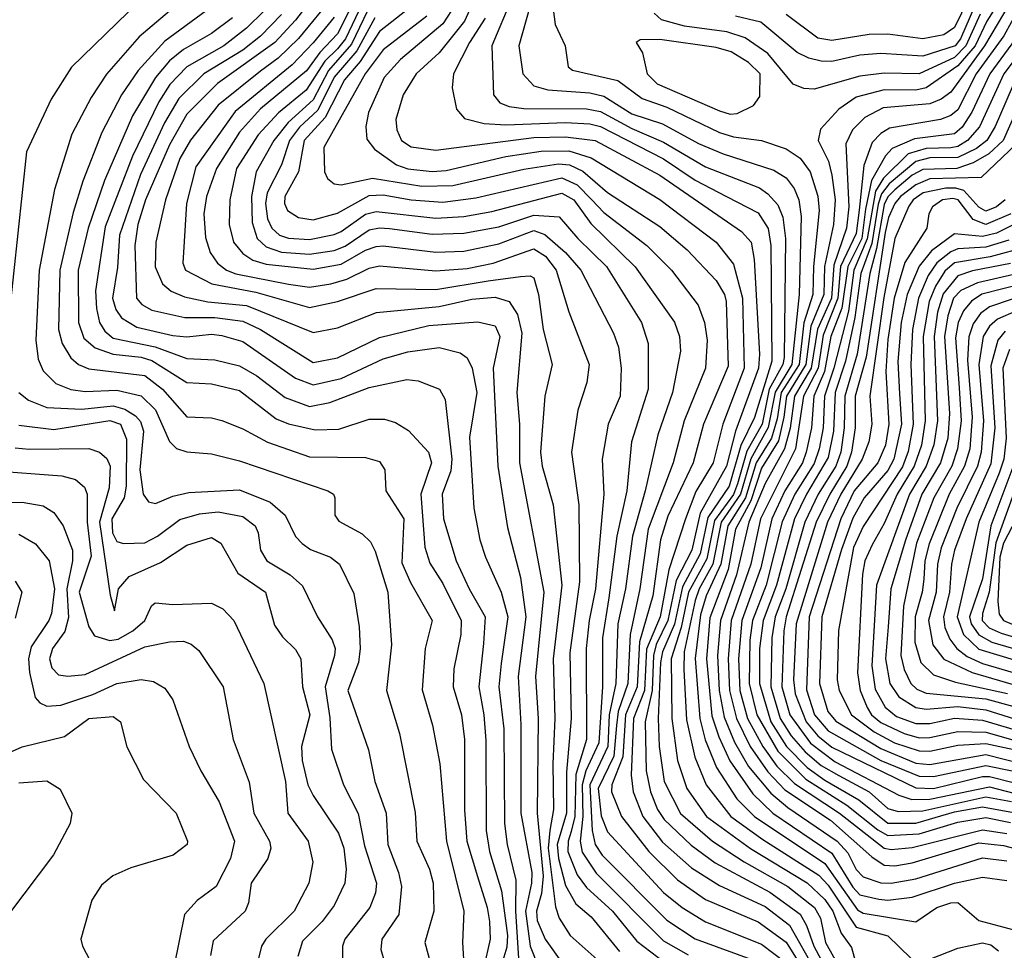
# Model space of a CAD drawing. Extents: x 501367 to 657802, y 482273 to 547541.
# Tile 308 of 656: x 588228 to 591038, y 506953 to 509610. Entities that reach past the tile are written whole.
import ezdxf

# ---------------------------------------------------------------- set-up
doc = ezdxf.new("R2010")
doc.units = 0

msp = doc.modelspace()

# ---------------------------------------------------------------- linework, layer by layer
at = {"layer": '0CON20XD'}
for points in [[(589727.8, 509802.2), (589652.6, 509535), (589664.1, 509455), (589695, 509420.4), (589735, 509409.5), (589855, 509401.1), (589895, 509391.8), (589975, 509340.7), (590062.1, 509312.1), (590165, 509256.3), (590235, 509226.3), (590379.9, 509179.9), (590415, 509158.2), (590437.8, 509127.8), (590451.5, 509095), (590457.6, 509047.6), (590451.8, 508825), (590431.1, 508625), (590383.2, 508546.8), (590364.1, 508445.9), (590314.3, 508355.7), (590284.6, 508255), (590229.7, 508175), (590205.7, 508055), (590166.6, 507985), (590155, 507951.2), (590124.1, 507805), (590123, 507755), (590130.9, 507610.9), (590154, 507504), (590186.7, 507425), (590256.9, 507335), (590348.9, 507268.9), (590507.9, 507167.9), (590535, 507139.3), (590615, 507019.1), (590705, 506994.5), (590770.5, 506930.5)], [(591146, 509764), (591036, 509564), (590957.5, 509455), (590905, 509352.8), (590885, 509335.8), (590855.1, 509324.9), (590710.1, 509299.9), (590685, 509285.2), (590660.6, 509259.4), (590636.8, 509193.2), (590623.7, 509066.3), (590615, 508999.2), (590570.4, 508905), (590562.7, 508815), (590520.9, 508709.1), (590506.1, 508615), (590464.3, 508535), (590441.4, 508385), (590341.7, 508185), (590314.3, 508055), (590258.5, 507895), (590249.5, 507785), (590252.9, 507695), (590272.9, 507615), (590311.9, 507535), (590362.3, 507462.3), (590411, 507411), (590541.5, 507325), (590659.5, 507219.5), (590695, 507195.9), (590725, 507194.1), (590775, 507202.7), (590965, 507259.4), (591035, 507252.7), (591075, 507241.9)], [(589104.4, 509725), (589015, 509608), (588956.3, 509545), (588792.6, 509427.4), (588705, 509339.6), (588655, 509252.3), (588587.2, 509095), (588565.4, 509025), (588556.5, 508965), (588561.4, 508815), (588576.5, 508796.5), (588605, 508780.3), (588699.4, 508759.4), (588785, 508759.4), (588865, 508749.3), (588914.9, 508724.9), (589065, 508631), (589135, 508644), (589255, 508702.5), (589395, 508736.8), (589535, 508746.7), (589585, 508735.9), (589597.8, 508705), (589578.6, 508615), (589592.2, 508335), (589619.6, 508159.6), (589657.1, 508017.1), (589671.8, 507905), (589650.1, 507735), (589657.8, 507597.8), (589658, 507345), (589688.9, 507175), (589688.2, 507145), (589671, 507065), (589684.9, 506964.9), (589707.9, 506905)], [(588602, 509695), (588375.6, 509474.4), (588317.4, 509382.6), (588247.4, 509232.6)], [(591043.4, 509695), (590987.8, 509605), (590954, 509535), (590905, 509477.5), (590815, 509414.7), (590785, 509408.6), (590695, 509409.2), (590615, 509388.5), (590565.6, 509354.4), (590512.6, 509297.4), (590506.7, 509265), (590535.5, 509205.5), (590545.7, 509165.7), (590554.5, 509095), (590550.3, 509025), (590524.9, 508905), (590522.1, 508825), (590485.1, 508734.9), (590471.6, 508625), (590416.3, 508535), (590408.8, 508475), (590393, 508407), (590345, 508329), (590314.1, 508235.9), (590270.6, 508155), (590249.4, 508040.6), (590197.6, 507902.4), (590187.9, 507785), (590202.8, 507622.8), (590222.5, 507562.5), (590254.2, 507494.2), (590320.1, 507400.1), (590377.1, 507345), (590545, 507230.7), (590605, 507133), (590625, 507111.2), (590679.1, 507099.1), (590705, 507096.3), (590775, 507104.6), (590895, 507145.1), (590975, 507161.5), (591045, 507152.5)], [(588692.1, 509665), (588569.2, 509560.7), (588475.7, 509454.3), (588432.2, 509387.8), (588377, 509283)], [(589125, 509680.3), (589023.6, 509556.4), (588965, 509500.1), (588915, 509462.4), (588794.7, 509365.3), (588715, 509266.1), (588685, 509213.6), (588643.9, 509095), (588616.8, 508975), (588614.3, 508904.3), (588635.8, 508855.8), (588660.4, 508835), (588698.3, 508818.3), (588764.3, 508804.3), (588875, 508793.5), (589065, 508716.3), (589135, 508729.8), (589246.1, 508773.9), (589425, 508790.6), (589518.4, 508811.6), (589585, 508817.2), (589625, 508805.2), (589648.5, 508768.5), (589660.9, 508715), (589646.3, 508545), (589653.9, 508455), (589654.3, 508345), (589723.6, 507975), (589700.1, 507735), (589707, 507615), (589704.9, 507345), (589721.3, 507165), (589717.1, 507115), (589702.2, 507065), (589705, 507037.9), (589727, 506985), (589777, 506915)], [(589183.3, 509665), (589135, 509569.3), (589084.3, 509515.7), (589046.2, 509463.8), (588915.5, 509355), (588855, 509288.7), (588789.6, 509185), (588760.5, 509105), (588753.8, 509055), (588757.7, 508987.7), (588771.3, 508945), (588792.2, 508915), (588818.1, 508895), (588845, 508884.5), (588995, 508855.1), (589055, 508845.7), (589115.5, 508855.5), (589161.5, 508868.5), (589225, 508900.1), (589255, 508906.9), (589415, 508893), (589505, 508899.3), (589578.8, 508915), (589695, 508955.7), (589728.1, 508935), (589758.9, 508895), (589795, 508775.6), (589853.2, 508625), (589845.8, 508574.2), (589820.3, 508495), (589802.6, 508375), (589823.3, 508225), (589825.1, 508004.9), (589797.8, 507802.2), (589802, 507615), (589788.1, 507461.9), (589788.5, 507345), (589761.7, 507255), (589765.2, 507215), (589785, 507137.8), (589815, 507086.1), (589858.5, 507048.5), (589939.7, 506949.7)], [(589531.5, 509681.5), (589497, 509605), (589424.8, 509515), (589358.9, 509455), (589321.7, 509395), (589301.4, 509325), (589303.9, 509295), (589317.1, 509265), (589345, 509246.7), (589415, 509237.5), (589695, 509273.7), (589785, 509275.5), (589870.4, 509265), (590055, 509165.8), (590287.8, 509005), (590315.2, 508975), (590323.5, 508925), (590339, 508655), (590336.5, 508615), (590270.4, 508435), (590244.7, 508335), (590169.4, 508200.6), (590145.5, 508095), (590101.4, 508008.6), (590077.3, 507895), (590044.2, 507825.8), (590036.4, 507795), (590033, 507695), (590012.7, 507605), (590015.7, 507465.7), (590028, 507405), (590048.1, 507355), (590066.6, 507326.6), (590143.5, 507253.5), (590212.5, 507202.5), (590368.6, 507118.6), (590455, 507056.4), (590473.5, 507023.5), (590493.7, 506965), (590529.4, 506899.4)], [(589631.2, 509668.8), (589574.8, 509535), (589580.4, 509395), (589597.6, 509372.4), (589625, 509361.6), (589666.6, 509356.6), (589845, 509355.6), (589885, 509347.6), (589975, 509299), (590065, 509260), (590185, 509189.9), (590339.3, 509129.3), (590363, 509113), (590390.8, 509080.7), (590405.5, 509045.5), (590413.4, 508985), (590409.5, 508645), (590405.1, 508625), (590366.8, 508555), (590346.7, 508455), (590302.5, 508377.5), (590276.1, 508285), (590265, 508254.1), (590210.1, 508179.9), (590189.1, 508070.9), (590136.7, 507975), (590115.7, 507874.3), (590087.2, 507785), (590088.7, 507615), (590104.5, 507494.5), (590131.9, 507415), (590187.4, 507335), (590313.6, 507243.6), (590475.3, 507145.3), (590525, 507098.1), (590548, 507065), (590571.8, 507001.8), (590601.5, 506961.5), (590619.6, 506895)], [(590935, 509669.7), (590895, 509586.9), (590865, 509566), (590805, 509554.9), (590705, 509568.3), (590652.2, 509567.8), (590545, 509550.1), (590505, 509557.2), (590415, 509624.8)], [(589204.9, 509655), (589157.2, 509555), (589135, 509526.6), (589099.1, 509490.9), (589045, 509408.6), (588966.2, 509343.8), (588908.8, 509281.2), (588846.9, 509185), (588828, 509095), (588825.2, 509025), (588838.3, 508975), (588865, 508941.9), (588893.5, 508923.5), (588931.3, 508911.3), (589065, 508897.7), (589145, 508911.5), (589215, 508951.4), (589245, 508962.1), (589265, 508964.3), (589415, 508946.4), (589495, 508948.6), (589595, 508969.8), (589695, 509007.5), (589726.7, 508996.7), (589785, 508945.5), (589829.6, 508895), (589922.8, 508715), (589936.5, 508675), (589944, 508615), (589941.2, 508535), (589907.6, 508455), (589889.6, 508355), (589895.2, 508255), (589871.2, 507985), (589852.9, 507895), (589844.7, 507815), (589845.3, 507555), (589815.1, 507455), (589812.4, 507335), (589801.8, 507291.8), (589792.6, 507265), (589792.4, 507235), (589818.4, 507168.4), (589845, 507132.8), (589919.2, 507065), (589989.4, 506979.4), (590068.6, 506918.6)], [(589338.4, 509641.6), (589255, 509576.3), (589199.3, 509490.7), (589155, 509437.7), (589099.6, 509330.4), (589039.8, 509265), (589023.4, 509175), (588984.5, 509105), (588983.3, 509085), (588992.5, 509065), (589023.5, 509045), (589065, 509038), (589135, 509057.2), (589225, 509107.6), (589265, 509109.6), (589344.9, 509095.1), (589435, 509088.4), (589529.3, 509100.7), (589775, 509157.8), (589818.3, 509138.3), (589860.1, 509095)], [(589472.3, 509655), (589435, 509597.6), (589315, 509495.6), (589267.5, 509445), (589222.8, 509345), (589216.1, 509305), (589218.7, 509268.7), (589240.1, 509240.1), (589303.1, 509195), (589335, 509183.8), (589405, 509175.9), (589445, 509178.7), (589615, 509218.9), (589715.9, 509234.1), (589795, 509234.9), (589858.4, 509215), (590055, 509095.9), (590215, 508974.3), (590265, 508912), (590290.2, 508815), (590295.1, 508615), (590233.9, 508455), (590206.9, 508345), (590157, 508263), (590127.9, 508185), (590080.7, 508039.3), (590055.4, 507905), (590016.9, 507813.1)], [(589750.3, 509639.7), (589756.3, 509596.3), (589784.6, 509535), (589793.1, 509475), (589805.3, 509465.3), (589935, 509435.6), (590004.6, 509385), (590075, 509360.3), (590225, 509287.4), (590265, 509275.5), (590344.5, 509264.5), (590415, 509241.3), (590455, 509214.3), (590483.8, 509175), (590505.7, 509105.7), (590509, 509065), (590492.6, 508905), (590490.8, 508825), (590465.3, 508744.7), (590452.4, 508625), (590401.1, 508545), (590389.4, 508470.6), (590372.9, 508415), (590329.3, 508345), (590298.7, 508245), (590248.5, 508165), (590228.8, 508055), (590187.2, 507965), (590170.8, 507910.8), (590155.7, 507785.7), (590168.6, 507615), (590184.1, 507554.1), (590215.9, 507475), (590274.5, 507385), (590324.6, 507334.6), (590525, 507200.7), (590618.5, 507068.5), (590635, 507059.5), (590785.5, 507034.5), (590845.3, 507075), (590885, 507088.9), (590905, 507089.5), (590965, 507038.1), (591065, 507011.2)], [(591052.9, 509657.1), (590981.1, 509535), (590885, 509402.6), (590857.6, 509382.4), (590825, 509369.5), (590692.3, 509357.7), (590639.7, 509330.3), (590603.9, 509295), (590585.5, 509255), (590594.2, 509075.8), (590587.3, 509015), (590550.7, 508909.3), (590544.1, 508815), (590504.1, 508725.9), (590486.8, 508615), (590438.6, 508535), (590426.7, 508443.3), (590410.3, 508385), (590355, 508285.8), (590308.3, 508175), (590273.8, 508025), (590227.4, 507895), (590219.1, 507795), (590223.8, 507695), (590238.5, 507618.5), (590267.7, 507547.7), (590307.9, 507477.9), (590371.3, 507401.3), (590419.6, 507360.4), (590560.4, 507265), (590590.9, 507230.9), (590615, 507183.9), (590635, 507162.4), (590685, 507145.9), (590715, 507144.4), (590785, 507156.9), (590975, 507217.4), (591045, 507208.9)], [(590952.6, 509647.4), (590912.4, 509555), (590897.4, 509535), (590805, 509505.1), (590685, 509513.1), (590625, 509508.4), (590545, 509490.1), (590515, 509491.1), (590479.7, 509499.7), (590446.4, 509516.4), (590342.3, 509602.3), (590270.1, 509620.1)], [(588760.3, 509635), (588641.7, 509548.3), (588565.9, 509465), (588518.8, 509395), (588462, 509288), (588408.5, 509148.5), (588380.3, 509059.7), (588342.5, 508895), (588338.9, 508725), (588348.8, 508685), (588374.3, 508644.3), (588395.7, 508625.7), (588425, 508613.2), (588585, 508594.2), (588635.3, 508555.3), (588705, 508476), (588775, 508472.8), (588805, 508465.3), (588865, 508441.8), (588935, 508404.1), (589055, 508362), (589215, 508360), (589255, 508348.2), (589270, 508325), (589272.5, 508265), (589323.9, 508185), (589318.8, 508058.8), (589342.7, 508002.7), (589404.7, 507895), (589384.7, 507814.7), (589376.5, 507696.5), (589406, 507596), (589426.8, 507485), (589445.7, 507265), (589494.8, 507065), (589491, 506975), (589496.6, 506895)], [(588835.2, 509615), (588775, 509570.5), (588695, 509524.9), (588655, 509491.9), (588615.7, 509445), (588550, 509335), (588469.8, 509150.2), (588423.4, 509015), (588394.6, 508895), (588395.4, 508745.4), (588410.8, 508700.8), (588442.9, 508672.9), (588494.9, 508654.9), (588575, 508646.1), (588605, 508637.2), (588705, 508574.1), (588775, 508570.2), (588855, 508551.5), (588959.5, 508470.5), (588995, 508455.9), (589071, 508439), (589139, 508441), (589225, 508469.5), (589269.2, 508469.1), (589299.9, 508459.9), (589337.4, 508437.4), (589394.8, 508374.8), (589402.6, 508345), (589372.1, 508255), (589384, 508104), (589398.1, 508058.1), (589435, 508000.3), (589488.1, 507895), (589486.7, 507855), (589466.3, 507756.3), (589465.2, 507705), (589489, 507625), (589497.3, 507555), (589497.1, 507352.9), (589503.4, 507265), (589534.2, 507164.2), (589562.3, 507075), (589568.1, 507035), (589570.5, 506985), (589552.5, 506905)], [(588925.2, 509635), (588875.5, 509585), (588810.4, 509535), (588705.1, 509474.9), (588656.5, 509425), (588625.1, 509375), (588550, 509220), (588471.8, 509018.2), (588444.7, 508835.3), (588446.7, 508785), (588456.1, 508745), (588470.6, 508720.6), (588495, 508700.3), (588614.6, 508675.4), (588705, 508642.1), (588785, 508638.7), (588855, 508621.2), (588905, 508593.1), (588985, 508530.9), (589055, 508505.8), (589112.9, 508517.1), (589225, 508559.5), (589332.4, 508582.4), (589365, 508578.4), (589425.4, 508555), (589442.4, 508525), (589461.5, 508355), (589458, 508322), (589433.7, 508255), (589437.5, 508185), (589473.3, 508065), (589510.2, 507985), (589556.6, 507905), (589551.4, 507828.6), (589537.6, 507705), (589552.4, 507625), (589557.9, 507552.1), (589559.2, 507295), (589568.3, 507235), (589602.7, 507122.7), (589620.2, 506995), (589618, 506962), (589598.1, 506895)], [(588975.1, 509624.9), (588915, 509562.3), (588865, 509522.3), (588753, 509455), (588682.4, 509385), (588640.9, 509315), (588572.5, 509167.5), (588512.8, 508995), (588507.4, 508902.6), (588493.1, 508815), (588502.1, 508782.1), (588518.1, 508758.1), (588562.1, 508732.1), (588665, 508707.8), (588705, 508704), (588775, 508712.1), (588805, 508708), (588865, 508691.1), (589015, 508586.6), (589065, 508567), (589145, 508585.1), (589265, 508641.5), (589335, 508661.6), (589425, 508674.3), (589485, 508658.2), (589505, 508643.9), (589519.3, 508615), (589532.2, 508545), (589511.9, 508418.1), (589523.4, 508215), (589541, 508125), (589556.8, 508075), (589601.7, 507975), (589620.4, 507905), (589601.8, 507771.8), (589595.1, 507705), (589609, 507585), (589610.9, 507315), (589618.9, 507255), (589643.7, 507153.7), (589643, 507065), (589653.9, 506885)], [(589125, 509616.5), (589065, 509544), (589005, 509480.7), (588842.7, 509347.3), (588730.7, 509189.3), (588704, 509085), (588693, 508915), (588700.8, 508895), (588776, 508856), (588901.4, 508831.4), (589055, 508788), (589135, 508804.8), (589245, 508842.4), (589415, 508839.5), (589565, 508864.4), (589656.9, 508876.9), (589685, 508878.5), (589695, 508872.9), (589708.8, 508825), (589721.3, 508725), (589747.8, 508625), (589726.5, 508535), (589714.4, 508375), (589718.4, 508335), (589750, 508225), (589774.9, 507995), (589750.2, 507785), (589754.9, 507615), (589748.9, 507485), (589751.6, 507355), (589740.6, 507295), (589736.3, 507245), (589756.7, 507076.7), (589767.3, 507045), (589798.8, 506995), (589918.3, 506888.3)], [(589220.5, 509635), (589175, 509539.9), (589109.1, 509465), (589065, 509380.5), (588993.6, 509316.4), (588953.4, 509265), (588903, 509175), (588889.2, 509105), (588891, 509031), (588905.3, 508985.3), (588931.6, 508961.6), (588975, 508945.7), (589055, 508940.2), (589125, 508950.8), (589157, 508963), (589225, 509009.5), (589255, 509015.9), (589283.2, 509013.2), (589405, 508997.8), (589495, 509000.2), (589595, 509018.8), (589695, 509051.8), (589767.3, 509047.3), (589820.8, 508985), (589902.4, 508905), (590002.5, 508745), (590021.7, 508685), (590021.5, 508555), (589973.3, 508405), (589960.1, 508265), (589931.7, 508135), (589909.4, 507959.4), (589890.6, 507845), (589890.8, 507705), (589880.8, 507545), (589843.1, 507465), (589833.3, 507425), (589835.3, 507334.7), (589827.6, 507265), (589833.1, 507233.1), (589872.8, 507172.8), (590065, 506980.3), (590135, 506940)], [(589390.1, 509619.9), (589265, 509523.3), (589213.9, 509455), (589095.7, 509245), (589097.8, 509175), (589106, 509156), (589125, 509141.2), (589145, 509138.7), (589235, 509156.8), (589375, 509134.5), (589463.7, 509136.3), (589666.7, 509183.3), (589765, 509198.4), (589797.2, 509195), (589835, 509176.9), (589905, 509115.9), (590055, 509019), (590132.6, 508952.6), (590215.1, 508865.1), (590238.8, 508825), (590243.8, 508805), (590249.6, 508620.4), (590178.9, 508455), (590150, 508345), (590077.3, 508192.7), (590056.5, 508125), (590034.3, 507965), (589996.7, 507833.4), (589989.6, 507705), (589956.7, 507625), (589948.8, 507505), (589917.9, 507425), (589916.8, 507405), (589944.9, 507334.9), (590023, 507235), (590104.5, 507154.5), (590185, 507098.3), (590335, 507033.9), (590415, 506976.3), (590465.7, 506895)], [(589241.2, 509615), (589189.5, 509520.5), (589125, 509445.4)], [(589556.4, 509613.6), (589511.6, 509545), (589465.8, 509455), (589461.6, 509415), (589474, 509354), (589497.4, 509327.4), (589553.1, 509313.1), (589615, 509309.4), (589785, 509315.7), (589855, 509312.4), (589885, 509304.7), (590065, 509212.3), (590155, 509151.2), (590244.7, 509105)], [(590968.6, 509625), (590928, 509535), (590895, 509501.8), (590795, 509455.1), (590695, 509457.2), (590625, 509448.9), (590495, 509411.6), (590465, 509412.9), (590435, 509425.4), (590363.2, 509513.2), (590297.9, 509557.9), (590245.3, 509575.3), (590125, 509590.8), (590059.3, 509609.3), (590038.3, 509628.3)], [(590255, 509340.3), (590275, 509342), (590321.8, 509365), (590339.8, 509390.2), (590340.8, 509455), (590307.9, 509487.9), (590258.1, 509518.1), (590215, 509530.7), (590055, 509553.4), (589998, 509552), (589986.7, 509545), (590004.7, 509514.7), (590018.6, 509455), (590046.7, 509426.7), (590225, 509349.2), (590255, 509340.3)], [(591069.4, 509555), (590996.1, 509455), (590944.5, 509345.5), (590917.5, 509302.5), (590895, 509283.7), (590780.9, 509269.1), (590717.9, 509242.1), (590698.6, 509221.4), (590659, 509151), (590641.6, 509068.4), (590630.5, 508985), (590590.7, 508905), (590574.3, 508785.7), (590542.5, 508705), (590524.2, 508605.8), (590494.3, 508535), (590487.5, 508445), (590472.1, 508375), (590461.2, 508345), (590411.4, 508265), (590374.3, 508185), (590342.8, 508045), (590289, 507895), (590279, 507785), (590282.4, 507695), (590304.3, 507615), (590348, 507535), (590388.5, 507478.5), (590438.9, 507428.9), (590567.7, 507345), (590695, 507245.1), (590715, 507240.5), (590775, 507246.7), (590975, 507296.9), (591045, 507286.3)], [(591111.6, 509555), (591035.9, 509455), (590966.5, 509303.5), (590932.9, 509265), (590905, 509247.9), (590885, 509243.6), (590815, 509242.1), (590763.3, 509226.7), (590692.8, 509157.2), (590670, 509120), (590646.2, 508983.8), (590608.3, 508895), (590592.6, 508777.4), (590551, 508615), (590524.2, 508535), (590520.6, 508445), (590509.4, 508385), (590495, 508343.2), (590439.4, 508255), (590403.4, 508176.6), (590357.9, 507995), (590319.1, 507895), (590311.6, 507838.4), (590309.3, 507715), (590331.2, 507625), (590391.4, 507521.4), (590471.3, 507441.3), (590587.7, 507367.7), (590676.8, 507296.8), (590705, 507281), (590794.7, 507285.3), (590905, 507319), (590985, 507332.5), (591055, 507317.7)], [(589125, 509445.4), (589078.2, 509351.8), (589026.7, 509303.3), (588998.2, 509265), (588974.9, 509195.1), (588934.2, 509115), (588929.4, 509085), (588935, 509041.2), (588947, 509015), (588969.5, 508995), (588995, 508986), (589055, 508982.1), (589125, 508996.7), (589145, 509004.6), (589215, 509054.1), (589245, 509062.3), (589415, 509043.3), (589495, 509048.2), (589575, 509062), (589775, 509114.2), (589809.5, 509095), (589857.4, 509027.4), (589984.4, 508904.4), (590096, 508746), (590111.1, 508705), (590113.3, 508663.3), (590090.5, 508545), (590048.5, 508425), (590013.1, 508265), (589976.8, 508135), (589956.5, 507985), (589934.5, 507885), (589928.7, 507715), (589909.8, 507625), (589906.4, 507535), (589854.4, 507425), (589861.7, 507295), (589869.6, 507255), (589890.2, 507225), (590075, 507038.8), (590155, 506986.1), (590335, 506920.1)], [(591075, 509451.9), (591011.5, 509305), (590987.3, 509265), (590958, 509242), (590905, 509216.5), (590824.9, 509214.9), (590785, 509204.9), (590709, 509141), (590687.3, 509112.7), (590677.2, 509082.8), (590659.2, 508970.8), (590628.3, 508885), (590610.8, 508759.2), (590584.5, 508635), (590555.2, 508545), (590550.4, 508435), (590535, 508360.2), (590472.8, 508255), (590439.2, 508185), (590387.5, 507995), (590349.5, 507895), (590339.2, 507815), (590339.2, 507715), (590371.6, 507605), (590416, 507535), (590475.3, 507475.2), (590525, 507438.5), (590622.4, 507382.4), (590705, 507316.3), (590785, 507315.7), (590895, 507348.1), (590975, 507362.6), (591074.3, 507344.3)], [(591114.2, 509445.7), (591034, 509265), (590993.6, 509226.4), (590948.8, 509201.2), (590902.2, 509185), (590805, 509182.3), (590775, 509165.6), (590725, 509124), (590705, 509103.6), (590695, 509081.8), (590673.1, 508956.9), (590653.8, 508885), (590617.3, 508655), (590582.3, 508535), (590580.7, 508445), (590570.6, 508375), (590556.6, 508335), (590506.2, 508255), (590468.3, 508175), (590414, 507985), (590383.8, 507905), (590374.4, 507845), (590371, 507705), (590397.9, 507615), (590429.5, 507565), (590469.2, 507519.2), (590515, 507480.4), (590565, 507451.6), (590651.5, 507405), (590705, 507358.3), (590735, 507349.1), (590805, 507351.3), (590985, 507391.5), (591057.8, 507377.8)], [(588377, 509283), (588327.2, 509125), (588283.2, 508895), (588273.8, 508695), (588280.2, 508640.2), (588295, 508606.9), (588331.5, 508571.5), (588374, 508554), (588415, 508548.4), (588505, 508552.2), (588575, 508536.2), (588615, 508495.7), (588655.2, 508405.2), (588675, 508385.3), (588705, 508375.7), (588775, 508370.7), (588855, 508350.2), (589107.5, 508265), (589122.9, 508255), (589126.9, 508245), (589127.1, 508195), (589138.3, 508178.3), (589205, 508141.8), (589229, 508119), (589242.7, 508092.7), (589278.8, 507975), (589288.6, 507825), (589274.2, 507695), (589311.9, 507571.9), (589356.7, 507346.7), (589360.8, 507265), (589397.2, 507185), (589408.1, 507145), (589409.7, 507065), (589383.9, 506975), (589416.7, 506855)], [(591072.4, 509255), (590971.1, 509158.9), (590825, 509155.7), (590785, 509138.5), (590740.9, 509105), (590725.1, 509085), (590707.1, 509045), (590697.6, 509002.4), (590643.8, 508646.2), (590612.2, 508535), (590611.7, 508445), (590601.5, 508375), (590587.8, 508335), (590539.3, 508255), (590500.5, 508175), (590414.9, 507905), (590408.1, 507865), (590402.8, 507705), (590425.8, 507625), (590484.3, 507544.3), (590555, 507491.2), (590736.2, 507396.2), (590773.7, 507383.7), (590825, 507384.6), (590995, 507419.5), (591255, 507352.3)], [(588247.4, 509232.6), (588198, 508768)], [(590244.7, 509105), (590335, 509058), (590364, 509014), (590371.7, 508965), (590374.6, 508635), (590325, 508474.3), (590285.8, 508394.1), (590252, 508278), (590191.4, 508188.6), (590170.1, 508085), (590119.4, 507990.6), (590096.1, 507883.9), (590062.2, 507805), (590056.1, 507775), (590049.7, 507615), (590052.5, 507535), (590067.3, 507435), (590113.9, 507343.9), (590204.9, 507264.9), (590295, 507205.6), (590419.6, 507135), (590495.7, 507075), (590512.8, 507045), (590526.9, 506975), (590605.5, 506835)], [(591040.2, 509095), (591015, 509075.4), (590985, 509063.4), (590965, 509074.4), (590921.7, 509121.7), (590899.1, 509129.1), (590870.9, 509129.1), (590805.6, 509115), (590777.6, 509095), (590765, 509077.3), (590725.1, 508984.9), (590693.4, 508816.6), (590653.9, 508535), (590659.1, 508455), (590650.8, 508405), (590632.3, 508355), (590571.5, 508255), (590533.4, 508175), (590443.6, 507885), (590435.8, 507725), (590440.3, 507685), (590471.7, 507605), (590505.2, 507565.2), (590545, 507532.7), (590785, 507416.7), (590835, 507415.4), (590975, 507449.2), (590995, 507449), (591265, 507380.8)], [(589860.1, 509095), (589895, 509059), (590017.2, 508965), (590088.3, 508895), (590163.9, 508795), (590182.1, 508745), (590189.8, 508695), (590184.5, 508615), (590123.6, 508465), (590092.6, 508345), (590021.7, 508155), (589997.4, 507985), (589969.8, 507855), (589963.4, 507715), (589935.3, 507634.7), (589930.7, 507595), (589923.1, 507506.9), (589878.6, 507415), (589887.4, 507337.4), (589905, 507290.8), (590065, 507118.1), (590118.6, 507075), (590185, 507034.8), (590345, 506970.3), (590415, 506917.1)], [(591055.8, 509055), (590985, 509025.1), (590949, 509039), (590905.6, 509095), (590890.4, 509099.6), (590860.8, 509095), (590833, 509075), (590822.3, 509055), (590816, 509015), (590753.7, 508916.3), (590723.1, 508815), (590705, 508697.1), (590699.4, 508605), (590708, 508455), (590698.2, 508395), (590676.9, 508345), (590609.5, 508265), (590570.9, 508185), (590480.4, 507905), (590473.3, 507696.7), (590495.9, 507625), (590535, 507579.6), (590685.5, 507495), (590795, 507450.3), (590835, 507448.8), (590985, 507480.2), (591064.9, 507464.9)], [(591091.5, 509038.5), (591015, 509000.2), (590975, 508990.7), (590895, 508998), (590830, 508950), (590794.2, 508905.8), (590760.3, 508825), (590743.1, 508745), (590733.8, 508633.8), (590738.1, 508541.9), (590743.9, 508455), (590722.7, 508355), (590705, 508322.6), (590637.7, 508245), (590605, 508186.7), (590572.7, 508097.3), (590516.9, 507905), (590510.5, 507715), (590533.5, 507635), (590557.1, 507607.1), (590685, 507528.7), (590785, 507487.7), (590825, 507483.6), (590985, 507511.6), (591149.5, 507470.5)], [(591050.2, 508979.8), (590985, 508960.7), (590905, 508955.1), (590885, 508947), (590844.9, 508915.1), (590820.7, 508879.3), (590792.5, 508815), (590775.1, 508725.1), (590770.5, 508625), (590777.4, 508455), (590762.9, 508377.1), (590746.7, 508333.3), (590635, 508163), (590607.2, 508102.8), (590564.3, 507865.7), (590560.3, 507725), (590566.5, 507695), (590601.1, 507625), (590666.5, 507576.5), (590724.3, 507545), (590795, 507522.1), (590825, 507521.1), (590905, 507538.8), (590985, 507543.5), (591065, 507526.2)], [(591067.8, 508952.2), (590997, 508933), (590895, 508915.5), (590868.2, 508891.8), (590841, 508849), (590822.7, 508805), (590806.3, 508705), (590811.3, 508465), (590801, 508395), (590780.2, 508335), (590731.5, 508255), (590695, 508171.4), (590660.5, 508110.5), (590639.7, 508065), (590632.8, 508027.2), (590618.6, 507745), (590626, 507695), (590646.3, 507646.3), (590658.8, 507625), (590685, 507603.1), (590751.8, 507571.8), (590795, 507560), (590825, 507560.1), (590905, 507577.8), (590985, 507575.4), (591255, 507499)], [(591055, 508913.2), (590947.1, 508892.9), (590905, 508878.3), (590863.2, 508826.8), (590847, 508775), (590837.1, 508705), (590846.9, 508465), (590836, 508396), (590814.9, 508335.1), (590766.7, 508255), (590673, 507995), (590659.6, 507765), (590668.8, 507698.8), (590697.3, 507647.3), (590730.3, 507620.3), (590785, 507600.4), (590825, 507600.1), (590895, 507616), (590975, 507610), (591229.2, 507535)], [(591065, 508881.8), (590961.4, 508858.6), (590913.3, 508836.7), (590892.6, 508815), (590876.1, 508763.9), (590867.1, 508705), (590881.3, 508485), (590876.1, 508415), (590855.8, 508345), (590802.4, 508255), (590755.8, 508124.2), (590714, 507985), (590706, 507876), (590698.6, 507785), (590710.5, 507715), (590736.8, 507676.8), (590785, 507646.4), (590815, 507641.5), (590905, 507649.5), (590985, 507640), (591185, 507576.4)], [(591093.4, 508856.6), (590973.5, 508826.5), (590943.5, 508806.5), (590921.2, 508778.9), (590905.5, 508745), (590898.3, 508701.7), (590908.6, 508558.6), (590914.3, 508465), (590904.4, 508385), (590887.8, 508335), (590836.1, 508245), (590787.4, 508115), (590750, 507935), (590741.8, 507795), (590751.3, 507755), (590771.2, 507715), (590788.2, 507698.2), (590815, 507686.8), (590985, 507670.5), (591065, 507648.8)], [(591125, 508834), (590995, 508790.4), (590969.5, 508770.5), (590948.8, 508741.2), (590936.1, 508703.9), (590932.5, 508637.5), (590945.9, 508475), (590938.9, 508385), (590924.4, 508335), (590880.3, 508255), (590823.4, 508113.4), (590810.7, 508065), (590807.5, 508012.5), (590803.4, 507975), (590783.6, 507905), (590782.3, 507832.3), (590799.2, 507775), (590835, 507739.5), (590898.3, 507718.3), (591046.3, 507686.3)], [(591175, 508823.6), (591018.4, 508755), (590995.1, 508734.9), (590977.1, 508705), (590964.9, 508625.1), (590977.9, 508465), (590971.8, 508375), (590961, 508335), (590902, 508215), (590857.7, 508102.3), (590847.2, 508055), (590843.2, 507975), (590821.4, 507895), (590834, 507825), (590865, 507784.2), (590945.9, 507745.9), (591235, 507661.2)], [(591039.7, 508720.3), (591019, 508695), (590998.7, 508621.3), (591010.3, 508445), (590998.6, 508341.4), (590928.5, 508185), (590895.6, 508095), (590886.4, 508055), (590881.4, 507975), (590864.3, 507905), (590867.8, 507875), (590881.7, 507841.7), (590902.4, 507815), (590931.9, 507791.9), (590975, 507772), (591235, 507696.1)], [(591051.9, 508668.1), (591033.5, 508615), (591043, 508415), (591036.6, 508355), (591023.3, 508315), (590965.3, 508175), (590903.4, 507905), (590921, 507855), (590965, 507813), (591245, 507727.6)], [(588225.9, 508545), (588253.5, 508523.5), (588305, 508502.9), (588405, 508498), (588495, 508507.4), (588528, 508498), (588558.8, 508478.8), (588572.8, 508462.8), (588581.2, 508435), (588570.8, 508325), (588580, 508255), (588595, 508233.1), (588615, 508228.8), (588665, 508249.6), (588710.4, 508259.6), (588855, 508267.2), (588942.2, 508232.2), (588985.7, 508195.7), (589014.8, 508134.8), (589033.9, 508113.9), (589057.6, 508097.6), (589115, 508075.3), (589140.8, 508055), (589181.3, 507971.3), (589196.6, 507876.6), (589199.5, 507815), (589194.8, 507775), (589163.8, 507695), (589223.7, 507525), (589241.2, 507435), (589273.6, 507345), (589278.4, 507255), (589308.8, 507175), (589317.4, 507135), (589310.2, 507055), (589261.2, 506985), (589258, 506955), (589269.1, 506919.1)], [(588225, 508452.6), (588325, 508440), (588485, 508465.1), (588515.2, 508455), (588532.4, 508412.4), (588531.6, 508278.4), (588525.7, 508244.3), (588490.8, 508185), (588492.7, 508145), (588505, 508119.8), (588524.3, 508114.3), (588585, 508116), (588621.2, 508135), (588685, 508182.5), (588741.1, 508198.9), (588794.3, 508204.3), (588865, 508191.6), (588900, 508165), (588908.8, 508145), (588914.7, 508095), (588932.7, 508065), (588999.3, 508025), (589035, 507993.2), (589078, 507905), (589119.4, 507839.4), (589128, 507815), (589126, 507795), (589099.3, 507705), (589113, 507617), (589117.4, 507527.4), (589152, 507425), (589193.9, 507343.9), (589211.4, 507251.4), (589246, 507145), (589242.8, 507117.2), (589227.2, 507075), (589155.3, 506985), (589148.6, 506965), (589148, 506888)], [(588215, 508387.7), (588255, 508383.2), (588425, 508385.6), (588455.2, 508375.2), (588476.7, 508356.7), (588485.7, 508335), (588483.1, 508273.1), (588455.9, 508175), (588486.4, 507966.4), (588498.3, 507921.7), (588510, 507985), (588539.9, 508020.1), (588629.8, 508060.2), (588705, 508109.8), (588775, 508131.4), (588801.6, 508115), (588850, 508030), (588929.1, 507975), (588955, 507881.1), (588977.7, 507847.7), (589015, 507812.2), (589030.4, 507785), (589035.3, 507705), (589055.9, 507625), (589032, 507535), (589033.9, 507495), (589050.5, 507425), (589065, 507394.7), (589137.7, 507287.7), (589153.2, 507245), (589159.4, 507185), (589155.6, 507144.4), (589125, 507080.9), (589090.8, 507035), (589035, 506979.6), (589021.2, 506935)], [(591106.3, 508375), (591013.6, 508116.4), (590994.2, 507975.8), (590975, 507914.6), (590974.3, 507894.3), (590994, 507874), (591028.3, 507858.3), (591255, 507790.5)], [(591070.2, 508355), (590999, 508165), (590975, 508013.4), (590938.1, 507905), (590942.8, 507885), (590965, 507853.4), (591002.3, 507832.3), (591245, 507761.1)], [(588145, 508323.1), (588347.9, 508307.9), (588386.7, 508296.7), (588412.9, 508275), (588420.6, 508255), (588420.4, 508175), (588431.9, 508078.1), (588397.3, 507975), (588425, 507876.9), (588441.1, 507851.1), (588485, 507837.7), (588508.8, 507841.2), (588550.5, 507865), (588584.7, 507895), (588603.9, 507936.1), (588614.6, 507945.4), (588665, 507940.5), (588775, 507944.3), (588807.6, 507927.6), (588838.8, 507895), (588924.7, 507715), (588986.4, 507435), (588992.6, 507345), (589051.2, 507265), (589064.7, 507205), (589053.2, 507145), (589011.1, 507065), (588930, 506985), (588917.9, 506965), (588900.8, 506895)], [(588015, 508228.9), (588235, 508232.4), (588295, 508221.8), (588325, 508203.2), (588352.2, 508165), (588378.5, 508095), (588378.7, 508065), (588362.9, 507985), (588366.9, 507903.1), (588356.6, 507863.4), (588321.9, 507815), (588312.5, 507785), (588319.3, 507759.3), (588339, 507739), (588365, 507735.2), (588415, 507740.7), (588585, 507819.5), (588655, 507833.8), (588695, 507835.4), (588716.9, 507826.9), (588738.9, 507808.9), (588808.5, 507705), (588836.6, 507555), (588882.7, 507432.7), (588896.1, 507345), (588940.8, 507265), (588944.1, 507245), (588936, 507215), (588888.5, 507145), (588881.1, 507088.9), (588870.9, 507065), (588779.9, 506980.1), (588772.1, 506937.9)], [(591071, 508185), (591035.2, 508115), (591024.8, 508075.2), (591019.2, 507949.2), (591022.4, 507912.4), (591035.2, 507895), (591091.1, 507871.1)], [(588225, 508141.2), (588273.1, 508113.1), (588311.9, 508065), (588327.1, 507985), (588318.6, 507915), (588311.5, 507895), (588260.8, 507819.2), (588253.1, 507785), (588255.7, 507745.7), (588272.5, 507675), (588285, 507659.3), (588305, 507650), (588345, 507653.1), (588437, 507683), (588505, 507714.4), (588575, 507726.3), (588610.1, 507720.1), (588641.7, 507701.7), (588665, 507668), (588711.5, 507535), (588744.7, 507465), (588796.8, 507376.8), (588840.8, 507265), (588829.2, 507215), (588788.1, 507135), (588734.5, 507095), (588698.5, 507055), (588667.9, 506905)], [(588215, 508006.9), (588233.6, 507975), (588215, 507900.8)], [(590016.9, 507813.1), (590010.4, 507695), (589979.6, 507615), (589972.5, 507452.6), (589978.7, 507405), (590006.2, 507335), (590062.2, 507262.2), (590145, 507188.9), (590225, 507137.7), (590355, 507078.1), (590425, 507025.2), (590497.5, 506895)], [(588145, 507494.3), (588235, 507533.5), (588356.2, 507563.8), (588425, 507614.6), (588495, 507620.8), (588515.6, 507605), (588533.9, 507533.9), (588580.8, 507440.8), (588674.4, 507345), (588707.1, 507265), (588705.7, 507255), (588666.2, 507225), (588545, 507188.2), (588494, 507166), (588461.2, 507138.8), (588433.7, 507096.3), (588402.5, 506985), (588406.9, 506965), (588438.5, 506905)], [(588225, 507430.8), (588305, 507437.3), (588343.1, 507413.1), (588376.9, 507345), (588371.5, 507315), (588324.1, 507225.9), (588195.6, 507055)], [(590825, 506927.7), (590905, 506959.2), (590975, 506974.2), (590999.1, 506969.1), (591021.2, 506951.2)]]:
    msp.add_lwpolyline(points, dxfattribs=at)

doc.saveas('drawing.dxf')
